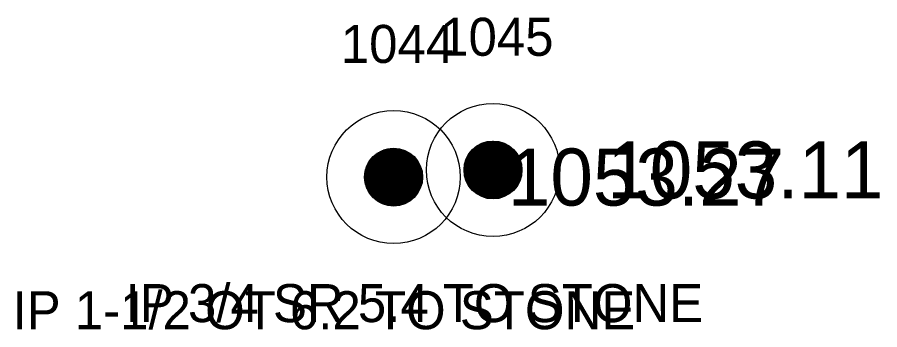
# Model space of a CAD drawing. Extents: x 1578957 to 1581675, y 1115963 to 1120391.
# Drawn here: x 1580692.62 to 1580715.26, y 1118167.7 to 1118175.92 of the extents above; entities that cross this region are included whole.
import ezdxf

# ---------------------------------------------------------------- set-up
doc = ezdxf.new("R2010")
doc.units = 0
for name, color, linetype in [('RD_EX_DV_Prop_txCode', 7, 'Continuous'), ('RD_EX_DV_PropPin', 7, 'Continuous'), ('RD_EX_TX_DV_Prop_ELEV', 7, 'Continuous'), ('RD_SMD_Locator', 7, 'Continuous')]:
    doc.layers.add(name, color=color, linetype=linetype)

msp = doc.modelspace()

# ---------------------------------------------------------------- linework, layer by layer
at = {"layer": 'RD_EX_DV_PropPin'}
for p, q in [((1580704.725, 1118171.249), (1580704.725, 1118172.562)), ((1580704.76, 1118171.23), (1580704.76, 1118172.581)), ((1580704.795, 1118171.213), (1580704.795, 1118172.598)), ((1580704.83, 1118171.198), (1580704.83, 1118172.613)), ((1580704.865, 1118171.185), (1580704.865, 1118172.626)), ((1580704.9, 1118171.174), (1580704.9, 1118172.637)), ((1580704.935, 1118171.165), (1580704.935, 1118172.646)), ((1580704.97, 1118171.157), (1580704.97, 1118172.654)), ((1580705.005, 1118171.152), (1580705.005, 1118172.659)), ((1580705.04, 1118171.148), (1580705.04, 1118172.663)), ((1580705.075, 1118171.145), (1580705.075, 1118172.666)), ((1580705.11, 1118171.144), (1580705.11, 1118172.667)), ((1580705.145, 1118171.145), (1580705.145, 1118172.666)), ((1580705.18, 1118171.148), (1580705.18, 1118172.663)), ((1580705.215, 1118171.152), (1580705.215, 1118172.659)), ((1580705.25, 1118171.157), (1580705.25, 1118172.654)), ((1580705.285, 1118171.165), (1580705.285, 1118172.646)), ((1580705.32, 1118171.174), (1580705.32, 1118172.637)), ((1580705.355, 1118171.185), (1580705.355, 1118172.626)), ((1580705.39, 1118171.198), (1580705.39, 1118172.613)), ((1580705.425, 1118171.213), (1580705.425, 1118172.598)), ((1580705.46, 1118171.23), (1580705.46, 1118172.581)), ((1580705.495, 1118171.249), (1580705.495, 1118172.562)), ((1580702.046, 1118171.109), (1580702.046, 1118172.329)), ((1580702.081, 1118171.085), (1580702.081, 1118172.354)), ((1580702.116, 1118171.063), (1580702.116, 1118172.375)), ((1580702.151, 1118171.043), (1580702.151, 1118172.395)), ((1580702.186, 1118171.026), (1580702.186, 1118172.412)), ((1580702.221, 1118171.012), (1580702.221, 1118172.427)), ((1580702.256, 1118170.999), (1580702.256, 1118172.44)), ((1580702.291, 1118170.988), (1580702.291, 1118172.451)), ((1580702.326, 1118170.978), (1580702.326, 1118172.46)), ((1580702.361, 1118170.971), (1580702.361, 1118172.467)), ((1580702.396, 1118170.965), (1580702.396, 1118172.473)), ((1580702.431, 1118170.961), (1580702.431, 1118172.477)), ((1580702.466, 1118170.959), (1580702.466, 1118172.479)), ((1580702.501, 1118170.958), (1580702.501, 1118172.48)), ((1580702.536, 1118170.959), (1580702.536, 1118172.479)), ((1580702.571, 1118170.961), (1580702.571, 1118172.477)), ((1580702.606, 1118170.965), (1580702.606, 1118172.473)), ((1580702.641, 1118170.971), (1580702.641, 1118172.467)), ((1580702.676, 1118170.978), (1580702.676, 1118172.46)), ((1580702.711, 1118170.988), (1580702.711, 1118172.451)), ((1580702.746, 1118170.999), (1580702.746, 1118172.44)), ((1580702.781, 1118171.012), (1580702.781, 1118172.427)), ((1580702.816, 1118171.026), (1580702.816, 1118172.412)), ((1580702.851, 1118171.043), (1580702.851, 1118172.395)), ((1580702.886, 1118171.063), (1580702.886, 1118172.375)), ((1580702.921, 1118171.085), (1580702.921, 1118172.354)), ((1580702.956, 1118171.109), (1580702.956, 1118172.329)), ((1580704.48, 1118171.479), (1580704.48, 1118172.332)), ((1580704.515, 1118171.431), (1580704.515, 1118172.38)), ((1580704.55, 1118171.39), (1580704.55, 1118172.421)), ((1580704.585, 1118171.355), (1580704.585, 1118172.456)), ((1580704.62, 1118171.323), (1580704.62, 1118172.488)), ((1580704.655, 1118171.296), (1580704.655, 1118172.515)), ((1580704.69, 1118171.271), (1580704.69, 1118172.54)), ((1580705.53, 1118171.271), (1580705.53, 1118172.54)), ((1580705.565, 1118171.296), (1580705.565, 1118172.515)), ((1580705.6, 1118171.323), (1580705.6, 1118172.488)), ((1580705.635, 1118171.355), (1580705.635, 1118172.456)), ((1580705.67, 1118171.39), (1580705.67, 1118172.421)), ((1580705.705, 1118171.431), (1580705.705, 1118172.38)), ((1580705.74, 1118171.479), (1580705.74, 1118172.332)), ((1580701.871, 1118171.293), (1580701.871, 1118172.146)), ((1580701.906, 1118171.245), (1580701.906, 1118172.193)), ((1580701.941, 1118171.204), (1580701.941, 1118172.234)), ((1580701.976, 1118171.168), (1580701.976, 1118172.27)), ((1580702.011, 1118171.137), (1580702.011, 1118172.301)), ((1580702.991, 1118171.137), (1580702.991, 1118172.301)), ((1580703.026, 1118171.168), (1580703.026, 1118172.27)), ((1580703.061, 1118171.204), (1580703.061, 1118172.234)), ((1580703.096, 1118171.245), (1580703.096, 1118172.193)), ((1580703.131, 1118171.293), (1580703.131, 1118172.146)), ((1580704.375, 1118171.709), (1580704.375, 1118172.102)), ((1580704.41, 1118171.608), (1580704.41, 1118172.203)), ((1580704.445, 1118171.536), (1580704.445, 1118172.275)), ((1580705.775, 1118171.536), (1580705.775, 1118172.275)), ((1580705.81, 1118171.608), (1580705.81, 1118172.203)), ((1580705.845, 1118171.709), (1580705.845, 1118172.102)), ((1580701.766, 1118171.523), (1580701.766, 1118171.915)), ((1580701.801, 1118171.421), (1580701.801, 1118172.017)), ((1580701.836, 1118171.35), (1580701.836, 1118172.089)), ((1580703.166, 1118171.35), (1580703.166, 1118172.089)), ((1580703.201, 1118171.421), (1580703.201, 1118172.017)), ((1580703.236, 1118171.523), (1580703.236, 1118171.915))]:
    msp.add_line(p, q, dxfattribs=at)
for centre, radius in [((1580702.501, 1118171.719), 1.75), ((1580705.11, 1118171.905), 1.75), ((1580705.11, 1118171.905), 0.761), ((1580702.501, 1118171.719), 0.761)]:
    msp.add_circle(centre, radius, dxfattribs=at)
at = {"layer": 'RD_SMD_Locator'}
for centre in [(1580702.501, 1118171.719), (1580705.11, 1118171.905)]:
    msp.add_circle(centre, 0.15, dxfattribs=at)

# ---------------------------------------------------------------- texts
at = {"layer": 'RD_EX_DV_Prop_txCode'}
for s, p in [('1044', (1580701.115, 1118174.719)), ('1045', (1580703.724, 1118174.906)), ('IP 3/4 SR 5.4 TO STONE', (1580695.468, 1118167.906)), ('IP 1-1/2 OT 6.2 TO STONE', (1580692.497, 1118167.719))]:
    msp.add_text(s, height=1, dxfattribs=at).set_placement(p)
at = {"layer": 'RD_EX_TX_DV_Prop_ELEV'}
for s, p in [('1053.11', (1580708.11, 1118171.156)), ('1053.27', (1580705.501, 1118170.969))]:
    msp.add_text(s, height=1.5, dxfattribs=at).set_placement(p)

doc.saveas('drawing.dxf')
